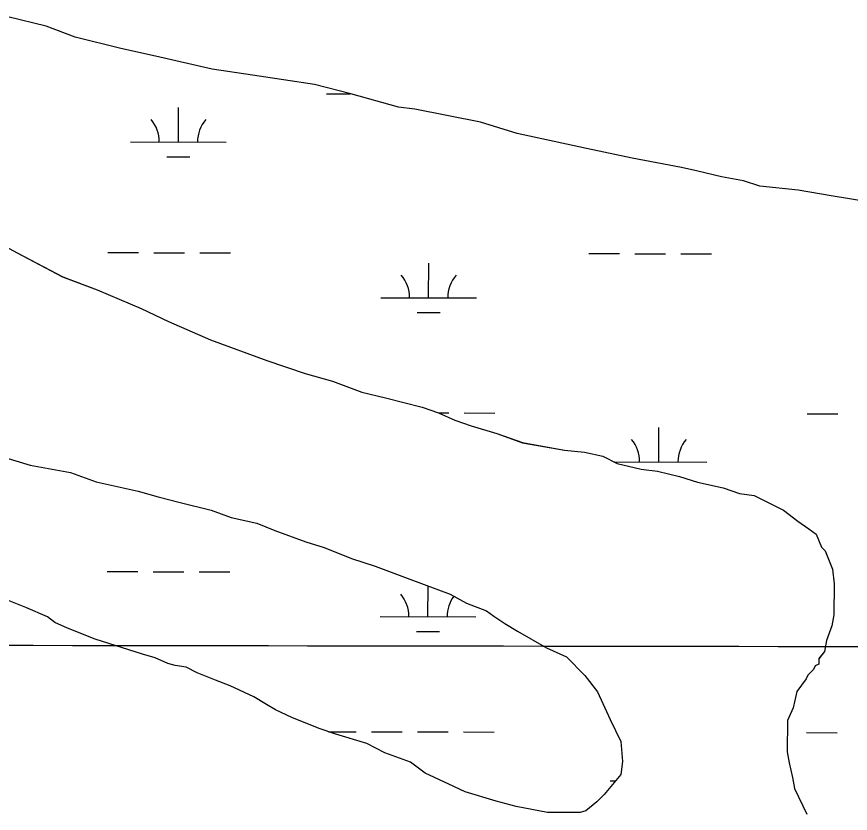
# Model space of a CAD drawing. Extents: x 3187622 to 3225504, y 800805 to 826213.
# Drawn here: x 3221217 to 3222087, y 818134 to 818965 of the extents above; entities that cross this region are included whole.
import ezdxf

# ---------------------------------------------------------------- set-up
doc = ezdxf.new("R2010")
doc.units = 0
for name, color, linetype in [('V-GRID-MAJR', 7, 'Continuous'), ('V-SITE-VEGE', 7, 'Continuous'), ('V-WETL-SWMP', 7, 'Continuous')]:
    doc.layers.add(name, color=color, linetype=linetype)

msp = doc.modelspace()

# ---------------------------------------------------------------- linework, layer by layer
at = {"layer": 'V-GRID-MAJR'}
msp.add_spline([(3191823.839, 818371.837), (3197059.682, 818359.272), (3202295.526, 818347.468), (3207531.372, 818336.426), (3212767.22, 818326.145), (3218003.0700000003, 818316.626), (3223238.92, 818307.868), (3223238.921, 818307.868)], degree=3, dxfattribs=at)
at = {"layer": 'V-SITE-VEGE'}
for p, q in [((3221247.991, 818955.495), (3221207.991, 818965.2980000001)), ((3221278.438, 818943.844), (3221247.991, 818955.495)), ((3221326.056, 818932.0820000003), (3221278.438, 818943.844)), ((3221362.253, 818924.209), (3221326.056, 818932.0820000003)), ((3221421.303, 818910.461), (3221362.253, 818924.209)), ((3221463.236, 818904.461), (3221421.303, 818910.461)), ((3221528.034, 818894.491), (3221463.236, 818904.4610000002)), ((3221566.127, 818884.697), (3221528.034, 818894.4909999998)), ((3221615.64, 818871.015), (3221566.127, 818884.697)), ((3221632.796, 818868.991), (3221615.64, 818871.015)), ((3221701.3850000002, 818855.182), (3221632.796, 818868.991)), ((3221739.466, 818843.481), (3221701.3850000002, 818855.182)), ((3221811.858, 818827.738), (3221739.466, 818843.481)), ((3221859.487, 818817.8810000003), (3221811.858, 818827.738)), ((3221910.932, 818808.002), (3221859.487, 818817.881)), ((3221928.078, 818804.0720000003), (3221910.932, 818808.0020000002)), ((3221952.841, 818798.184), (3221928.078, 818804.0720000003)), ((3221975.7090000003, 818794.2170000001), (3221952.841, 818798.184)), ((3221992.838, 818788.3800000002), (3221975.7090000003, 818794.2170000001)), ((3222032.877, 818784.2960000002), (3221992.838, 818788.3800000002)), ((3222067.178, 818778.345), (3222032.877, 818784.2960000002)), ((3222116.73, 818770.384), (3222067.178, 818778.345)), ((3221185.486, 818736.51), (3221217.801, 818719.1250000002)), ((3221217.801, 818719.1250000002), (3221265.3310000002, 818694.0060000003)), ((3221265.3310000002, 818694.0060000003), (3221301.489, 818680.4090000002)), ((3221301.489, 818680.4090000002), (3221347.149, 818661.029)), ((3221347.149, 818661.029), (3221375.6750000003, 818647.486)), ((3221375.6750000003, 818647.486), (3221419.427, 818628.118)), ((3221419.427, 818628.118), (3221478.428, 818606.7390000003)), ((3221478.428, 818606.7390000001), (3221518.398, 818593.117)), ((3221518.398, 818593.117), (3221546.966, 818585.296)), ((3221546.966, 818585.296), (3221577.414, 818573.647)), ((3221577.414, 818573.647), (3221602.176, 818567.759)), ((3221602.176, 818567.759), (3221640.269, 818557.966)), ((3221640.269, 818557.966), (3221657.4, 818552.131)), ((3221657.4, 818552.131), (3221674.52, 818544.385)), ((3221674.52, 818544.385), (3221691.651, 818538.546)), ((3221691.651, 818538.546), (3221718.308, 818530.7390000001)), ((3221718.308, 818530.7390000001), (3221744.952, 818521.0240000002)), ((3221744.952, 818521.0240000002), (3221788.782, 818513.1)), ((3221788.782, 818513.1), (3221809.753, 818511.052)), ((3221809.753, 818511.052), (3221828.806, 818507.112)), ((3221828.806, 818507.112), (3221844.0160000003, 818499.378)), ((3221844.0160000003, 818499.378), (3221868.778, 818493.49)), ((3221868.778, 818493.49), (3221885.937, 818491.469)), ((3221885.937, 818491.469), (3221908.79, 818485.591)), ((3221908.79, 818485.591), (3221927.8310000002, 818479.742)), ((3221927.8310000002, 818479.742), (3221954.5, 818473.8420000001)), ((3221954.5, 818473.8420000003), (3221971.631, 818468.005)), ((3221971.631, 818468.005), (3221986.883, 818465.996)), ((3221986.883, 818465.996), (3222017.304, 818450.532)), ((3222017.304, 818450.532), (3222032.489, 818438.985)), ((3222032.489, 818438.985), (3222043.8850000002, 818431.2760000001)), ((3222043.8850000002, 818431.2760000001), (3222051.4790000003, 818425.5030000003)), ((3222051.4790000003, 818425.5030000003), (3222057.113, 818412.109)), ((3222057.113, 818412.109), (3222060.903, 818408.269)), ((3222060.903, 818408.269), (3222068.407, 818389.1410000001)), ((3222068.407, 818389.1410000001), (3222070.214, 818373.867)), ((3222070.214, 818373.867), (3222069.999, 818341.435)), ((3222069.999, 818341.435), (3222068.014, 818330.001)), ((3222068.014, 818330.001), (3222062.19, 818314.778)), ((3222062.19, 818314.778), (3222060.205, 818303.344)), ((3222060.205, 818303.344), (3222054.432, 818295.75)), ((3222054.432, 818295.75), (3222054.393, 818290.028)), ((3222050.565, 818288.1460000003), (3222048.632, 818284.343)), ((3222054.393, 818290.028), (3222050.565, 818288.1460000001)), ((3222042.8710000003, 818278.657), (3222040.937, 818274.854)), ((3222048.632, 818284.343), (3222042.8710000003, 818278.657)), ((3222040.937, 818274.854), (3222031.31, 818261.563)), ((3222031.31, 818261.563), (3222029.34, 818252.039)), ((3222029.34, 818252.039), (3222027.382, 818244.419)), ((3222027.382, 818244.419), (3222021.5700000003, 818231.103)), ((3222021.5700000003, 818231.103), (3222021.352, 818198.671)), ((3222021.352, 818198.671), (3222023.185, 818187.212)), ((3222023.185, 818187.212), (3222026.898, 818171.9260000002)), ((3222026.898, 818171.9260000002), (3222028.731, 818160.465)), ((3222028.731, 818160.465), (3222041.906, 818133.667))]:
    msp.add_line(p, q, dxfattribs=at)
msp.add_lwpolyline([(3221204.936, 818505.533), (3221231.592, 818497.726), (3221273.515, 818489.814), (3221300.157, 818480.099), (3221343.972, 818470.268), (3221364.919, 818464.407), (3221387.775, 818458.531), (3221420.156, 818450.683), (3221441.091, 818442.9130000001), (3221467.7600000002, 818437.013), (3221486.788, 818429.255), (3221519.142, 818417.594), (3221538.182, 818411.742), (3221566.721, 818400.106), (3221591.471, 818392.311), (3221627.631, 818378.714), (3221669.5, 818363.174), (3221686.605, 818353.522), (3221707.539, 818345.752), (3221715.133, 818339.981), (3221726.528, 818332.27), (3221739.832, 818324.551), (3221770.241, 818307.1780000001), (3221791.163, 818297.501), (3221810.114, 818278.297), (3221823.3540000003, 818261.036), (3221836.518, 818232.334), (3221847.811, 818209.363), (3221849.5810000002, 818188.365), (3221847.5840000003, 818175.024), (3221830.274, 818154.153), (3221822.592, 818146.574), (3221811.082, 818137.108), (3221805.348, 818135.242), (3221771.009, 818135.471), (3221738.616, 818141.409), (3221717.667, 818147.27), (3221685.298, 818157.025), (3221668.181, 818164.77), (3221643.455, 818176.38), (3221628.27, 818187.929), (3221601.625, 818197.647), (3221582.611, 818207.311), (3221550.2430000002, 818217.066), (3221533.111, 818222.905), (3221504.5700000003, 818234.539), (3221487.451, 818242.285), (3221477.95, 818248.0700000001), (3221464.649, 818255.789), (3221439.923, 818267.4010000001), (3221424.698, 818273.226), (3221405.6720000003, 818280.984), (3221394.2630000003, 818286.784), (3221382.8310000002, 818288.7660000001), (3221375.213, 818290.724), (3221361.896, 818296.536), (3221348.566, 818300.442), (3221299.068, 818316.031), (3221270.5270000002, 818327.67), (3221257.211, 818333.482), (3221249.619, 818339.256), (3221226.79, 818348.947), (3221207.762, 818356.7050000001)], dxfattribs=at)
at = {"layer": 'V-WETL-SWMP'}
for p, q in [((3221247.9861035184, 818955.4918954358), (3221207.9861731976, 818965.2969253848)), ((3221278.433053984, 818943.8428741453), (3221247.9861035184, 818955.4918954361)), ((3221326.0509711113, 818932.0788385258), (3221278.433053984, 818943.8428741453)), ((3221362.246907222, 818924.2068110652), (3221326.0509711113, 818932.0788385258)), ((3221421.2978037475, 818910.4597665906), (3221362.246907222, 818924.206811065)), ((3221463.230727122, 818904.4577336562), (3221421.2978037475, 818910.4597665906)), ((3221528.029609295, 818894.4876830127), (3221463.230727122, 818904.4577336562)), ((3221566.1215433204, 818884.6956546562), (3221528.029609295, 818894.4876830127)), ((3221540.760373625, 818884.9588902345), (3221565.2919022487, 818884.908924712)), ((3221615.6334583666, 818871.0116181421), (3221566.1215433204, 818884.6956546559)), ((3221386.065536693, 818834.5318747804), (3221386.138830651, 818870.531793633)), ((3221632.790426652, 818868.9896045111), (3221615.6334583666, 818871.0116181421)), ((3221701.380304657, 818855.1795520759), (3221632.790426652, 818868.9896045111)), ((3221739.4592403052, 818843.4795244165), (3221701.380304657, 818855.1795520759)), ((3221811.8521125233, 818827.7354694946), (3221739.4592403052, 818843.4795244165)), ((3221336.0656889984, 818834.6337138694), (3221436.065384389, 818834.4300356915)), ((3221859.4820280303, 818817.8794331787), (3221811.8521125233, 818827.7354694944)), ((3221374.0341566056, 818819.1253509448), (3221398.034083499, 818819.0764681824)), ((3221910.9269361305, 818807.9983936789), (3221859.4820280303, 818817.8794331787)), ((3221928.0719060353, 818804.0693807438), (3221910.9269361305, 818807.9983936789)), ((3221952.8338627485, 818798.1813621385), (3221928.0719060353, 818804.0693807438)), ((3221975.701821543, 818794.2133444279), (3221952.8338627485, 818798.1813621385)), ((3221992.832793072, 818788.3763321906), (3221975.701821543, 818794.2133444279)), ((3222032.8707185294, 818784.2943001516), (3221992.832793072, 818788.3763321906)), ((3222067.1716567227, 818778.3422735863), (3222032.8707185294, 818784.2943001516)), ((3222116.7225669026, 818770.3822349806), (3222067.1716567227, 818778.3422735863)), ((3221185.480675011, 818736.5081410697), (3221217.7976266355, 818719.1221202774)), ((3221217.7976266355, 818719.1221202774), (3221265.3265551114, 818694.0050895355)), ((3221312.422747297, 818719.2496510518), (3221344.4226498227, 818719.1844740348)), ((3221360.4226010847, 818719.1518855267), (3221392.4225036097, 818719.0867085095)), ((3221408.422454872, 818719.0541200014), (3221440.422357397, 818718.9889429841)), ((3221814.3292184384, 818718.2273739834), (3221846.329120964, 818718.1621969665)), ((3221862.329072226, 818718.1296084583), (3221894.3289747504, 818718.0644314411)), ((3221910.328926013, 818718.0318429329), (3221942.328828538, 818717.9666659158)), ((3221647.1711984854, 818672.1377515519), (3221647.2444924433, 818708.1376704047)), ((3221265.326555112, 818694.0050895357), (3221301.4844960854, 818680.4100641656)), ((3221301.4844960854, 818680.4100641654), (3221347.1434234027, 818661.0280329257)), ((3221597.17135079, 818672.2395906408), (3221697.17104618, 818672.0359124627)), ((3221347.1434234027, 818661.0280329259), (3221375.6713791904, 818647.484013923)), ((3221635.139818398, 818656.731227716), (3221659.139745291, 818656.6823449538)), ((3221375.6713791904, 818647.4840139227), (3221419.422310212, 818628.1149842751)), ((3221419.422310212, 818628.1149842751), (3221478.422213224, 818606.7359425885)), ((3221478.422213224, 818606.7359425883), (3221518.3961467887, 818593.1159140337)), ((3221518.3961467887, 818593.1159140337), (3221546.962097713, 818585.2948929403)), ((3221546.962097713, 818585.2948929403), (3221577.4090481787, 818573.64487165)), ((3221577.4090481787, 818573.64487165), (3221602.1720048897, 818567.756853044)), ((3221602.1720048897, 818567.756853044), (3221640.262938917, 818557.9648246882)), ((3221640.262938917, 818557.9648246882), (3221657.3949104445, 818552.1278124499)), ((3221657.3949104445, 818552.1278124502), (3221674.513883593, 818544.3828009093)), ((3221657.577224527, 818552.0453294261), (3221668.082676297, 818552.0239320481)), ((3221684.0826275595, 818551.9913435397), (3221716.082530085, 818551.9261665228)), ((3222041.9895373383, 818551.2623630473), (3222073.9894398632, 818551.1971860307)), ((3221674.513883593, 818544.3828009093), (3221691.645855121, 818538.5447886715)), ((3221691.645855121, 818538.5447886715), (3221718.3028097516, 818530.7367691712)), ((3221718.3028097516, 818530.7367691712), (3221744.947766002, 818521.0207503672)), ((3221887.294700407, 818500.8353475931), (3221887.367994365, 818536.8352664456)), ((3221744.947766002, 818521.0207503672), (3221788.775687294, 818513.0977165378)), ((3221788.775687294, 818513.0977165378), (3221809.7476481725, 818511.0506997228)), ((3221809.7476481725, 818511.0506997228), (3221828.799614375, 818507.1086851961)), ((3221828.799614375, 818507.1086851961), (3221844.010591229, 818499.375675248)), ((3221840.9537276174, 818500.9297343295), (3221937.2945481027, 818500.7335085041)), ((3221844.010591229, 818499.375675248), (3221868.7735479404, 818493.4876566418)), ((3221868.7735479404, 818493.4876566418), (3221885.9305162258, 818491.4656430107)), ((3221885.9305162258, 818491.4656430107), (3221908.7854766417, 818485.5906259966)), ((3221908.7854766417, 818485.5906259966), (3221927.824444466, 818479.7406121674)), ((3221927.824444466, 818479.7406121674), (3221954.4943974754, 818473.8395919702)), ((3221954.4943974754, 818473.8395919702), (3221971.626369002, 818468.002579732)), ((3221971.626369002, 818468.002579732), (3221986.875340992, 818465.993567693)), ((3221986.875340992, 818465.993567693), (3222017.298294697, 818450.5285477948)), ((3222017.2982946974, 818450.528547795), (3222032.484274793, 818438.98053924)), ((3222032.484274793, 818438.98053924), (3222043.879259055, 818431.2735324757)), ((3222043.879259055, 818431.2735324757), (3222051.4722491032, 818425.4995281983)), ((3222051.4722491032, 818425.4995281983), (3222057.1072493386, 818412.1075282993)), ((3222057.1072493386, 818412.1075282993), (3222060.8972451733, 818408.2665265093)), ((3222060.8972451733, 818408.2665265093), (3222068.4012465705, 818389.1385271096)), ((3221311.744520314, 818386.5733763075), (3221343.7444453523, 818386.5081992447)), ((3221359.744407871, 818386.4756107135), (3221391.7443329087, 818386.4104336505)), ((3221407.7442954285, 818386.3778451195), (3221439.7442204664, 818386.3126680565)), ((3222068.4012465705, 818389.1385271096), (3222070.2072558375, 818373.8635310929)), ((3222070.2072558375, 818373.8635310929), (3222069.992283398, 818341.4325429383)), ((3221646.4932044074, 818339.4614943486), (3221646.558821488, 818371.6898261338)), ((3221596.493321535, 818339.563333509), (3221696.4930872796, 818339.3596551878)), ((3222069.992283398, 818341.4325429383), (3222068.008296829, 818329.9985487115)), ((3222068.008296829, 818329.9985487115), (3222062.1833209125, 818314.7745590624)), ((3221634.4618149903, 818324.0549765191), (3221658.4617587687, 818324.0060937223)), ((3222062.1833209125, 818314.7745590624), (3222060.1993343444, 818303.340564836)), ((3222060.1993343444, 818303.340564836), (3222054.4253519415, 818295.7475723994)), ((3222054.4253519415, 818295.7475723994), (3222054.3873568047, 818290.0245744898)), ((3222050.5593658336, 818288.1425783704), (3222048.62637278, 818284.339581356)), ((3222054.3873568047, 818290.0245744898), (3222050.5593658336, 818288.1425783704)), ((3222042.865388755, 818278.6545882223), (3222040.9323957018, 818274.8515912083)), ((3222048.62637278, 818284.339581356), (3222042.865388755, 818278.6545882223)), ((3222040.9323957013, 818274.8515912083), (3222031.3044255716, 818261.5606040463)), ((3222031.3044255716, 818261.5606040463), (3222029.333437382, 818252.0346091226)), ((3222029.333437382, 818252.0346091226), (3222027.37544757, 818244.4166135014)), ((3222027.37544757, 818244.4166135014), (3222021.56347003, 818231.1006231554)), ((3222021.56347003, 818231.1006231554), (3222021.347497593, 818198.6686350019)), ((3221542.7986481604, 818219.6015175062), (3221571.4049150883, 818219.5432526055)), ((3221587.4048776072, 818219.510664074), (3221619.4048026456, 818219.4454870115)), ((3221635.4047651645, 818219.41289848), (3221667.404690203, 818219.3477214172)), ((3221683.4046527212, 818219.3151328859), (3221715.40457776, 818219.2499558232)), ((3222041.312229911, 818218.5881129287), (3222073.312132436, 818218.5229359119)), ((3222021.347497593, 818198.6686350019), (3222023.179503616, 818187.2096375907)), ((3222023.179503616, 818187.2096375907), (3222026.893509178, 818171.9226399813)), ((3221836.6169828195, 818168.2609955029), (3221841.9661895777, 818168.250100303)), ((3222026.893509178, 818171.9226399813), (3222028.7255152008, 818160.4636425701)), ((3222028.7255152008, 818160.4636425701), (3222041.9015119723, 818133.6656411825))]:
    msp.add_line(p, q, dxfattribs=at)
msp.add_lwpolyline([(3221204.936, 818505.533), (3221231.593, 818497.725), (3221273.5130000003, 818489.8150000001), (3221300.1580000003, 818480.099), (3221343.973, 818470.269), (3221364.92, 818464.406), (3221387.775, 818458.531), (3221420.1550000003, 818450.684), (3221441.09, 818442.914), (3221467.7600000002, 818437.013), (3221486.787, 818429.255), (3221519.142, 818417.593), (3221538.182, 818411.743), (3221566.722, 818400.106), (3221591.472, 818392.311), (3221627.63, 818378.716), (3221669.499, 818363.175), (3221686.605, 818353.522), (3221707.54, 818345.751), (3221715.133, 818339.978), (3221726.528, 818332.27), (3221739.832, 818324.551), (3221770.242, 818307.1780000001), (3221791.163, 818297.5), (3221810.114, 818278.296), (3221823.3540000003, 818261.037), (3221836.518, 818232.333), (3221847.812, 818209.3640000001), (3221849.5810000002, 818188.366), (3221847.5840000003, 818175.024), (3221830.275, 818154.153), (3221822.593, 818146.573), (3221811.083, 818137.11), (3221805.347, 818135.241), (3221771.008, 818135.469), (3221738.615, 818141.408), (3221717.667, 818147.27), (3221685.299, 818157.025), (3221668.18, 818164.77), (3221643.4560000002, 818176.381), (3221628.27, 818187.929), (3221601.625, 818197.645), (3221582.611, 818207.311), (3221550.2430000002, 818217.0650000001), (3221533.111, 818222.902), (3221504.571, 818234.539), (3221487.452, 818242.284), (3221477.951, 818248.0700000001), (3221464.648, 818255.79), (3221439.923, 818267.4010000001), (3221424.699, 818273.226), (3221405.673, 818280.984), (3221394.264, 818286.783), (3221382.8310000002, 818288.767), (3221375.2120000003, 818290.725), (3221361.896, 818296.537), (3221348.5670000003, 818300.442), (3221299.068, 818316.033), (3221270.5270000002, 818327.67), (3221257.211, 818333.482), (3221249.6180000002, 818339.256), (3221226.789, 818348.947), (3221207.762, 818356.704)], dxfattribs=at)
for centre, radius, start, end in [((3221330.8237355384, 818835.1191946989), 35.24628790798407, 359.1114801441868, 40.65513847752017), ((3221441.3092711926, 818834.8941590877), 35.246287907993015, 139.11147836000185, 180.65513669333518), ((3221591.9293973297, 818672.7250714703), 35.24628790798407, 359.1114801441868, 40.65513847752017), ((3221702.4149329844, 818672.5000358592), 35.246287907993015, 139.11147836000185, 180.65513669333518), ((3221832.052899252, 818501.4226675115), 35.24628790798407, 359.1114801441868, 40.65513847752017), ((3221942.5384349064, 818501.1976319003), 35.246287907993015, 139.11147836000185, 180.65513669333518), ((3221591.2513644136, 818340.0488141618), 35.24628790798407, 359.1114809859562, 40.65513931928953), ((3221701.736977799, 818339.8237783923), 35.246287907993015, 143.24007046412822, 180.65513585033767)]:
    msp.add_arc(centre, radius, start, end, dxfattribs=at)

doc.saveas('drawing.dxf')
